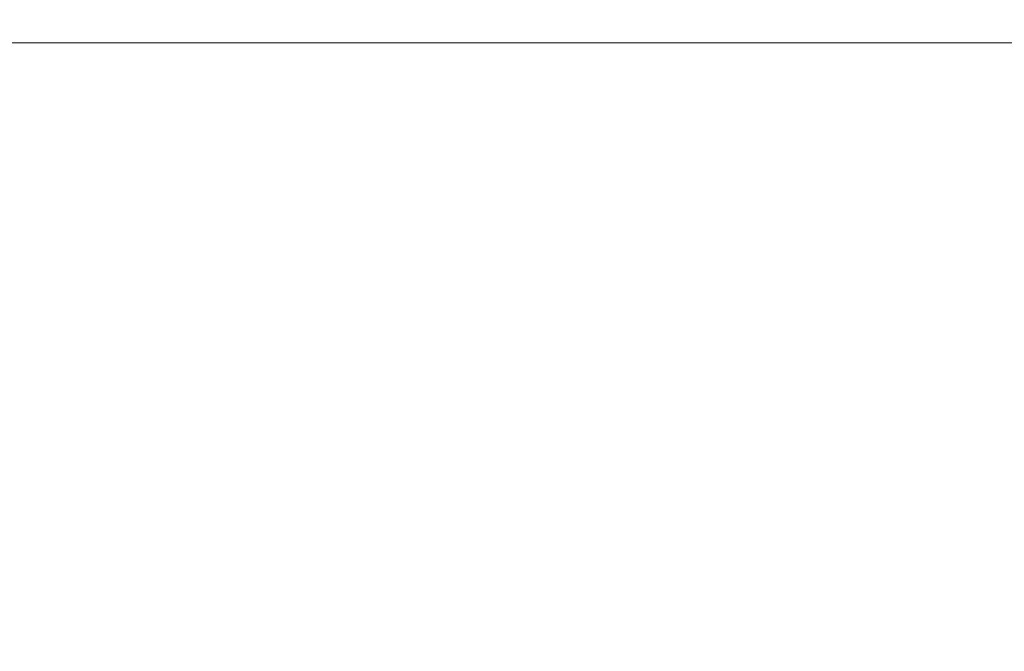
# Model space of a CAD drawing. Header units: millimetres. Extents: x -30280 to 309309, y -17460 to 4378.
# Tile 753 of 1056: x 248097 to 248627, y -13093 to -12752. Entities that reach past the tile are written whole.
import ezdxf

# ---------------------------------------------------------------- set-up
doc = ezdxf.new("R2010")
doc.units = ezdxf.units.MM
doc.header["$MEASUREMENT"] = 0
doc.linetypes.add('Wipeout_Contour', pattern=[1000, 0, -1000])
doc.layers.add('Nuevo_09_EI_Mobiliari general', color=7, linetype='Continuous')
doc.layers.add('Nuevo_09_EI_Mobiliari general_Pluma_Nº__1', color=7, linetype='Continuous', lineweight=5)

# ---------------------------------------------------------------- blocks, each defined once
blk = doc.blocks.new('Elem Sección_535_6', base_point=(235890.59, -13459.98))
at = {"color": 254, "linetype": 'Wipeout_Contour', "lineweight": 0, "ltscale": 1243412.205228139}
blk.add_wipeout([(248038.13, -12764.98), (248830.34, -12764.98), (248830.34, -12739.98), (248038.14, -12739.98), (248038.14, -12764.61)], dxfattribs=at).dxf.layer = 'Nuevo_09_EI_Mobiliari general'
at = {"color": 254, "linetype": 'Wipeout_Contour', "lineweight": 0, "ltscale": 13160558.99086357}
blk.add_wipeout([(247641.02, -13051.86), (247691.25, -13053.6), (247715.96, -13061.51), (247723.09, -13062.4), (247725.55, -13064.58), (247730.42, -13066.15), (247769.02, -13066.15), (247777.62, -13056.59), (247826.96, -13058.3), (247824.97, -13099.98), (248811.02, -13099.98), (248811.02, -12764.98), (248038.13, -12764.98), (248038.05, -12767.54), (248065.14, -12772.37), (248082.73, -12781.85), (248089.11, -12794.79), (248082.56, -12807.74), (248064.83, -12817.21), (248040.69, -12820.68), (248038.47, -12820.36), (248040.74, -12845.7), (248042.26, -12858.87), (248043.58, -12870.25), (248044.82, -12886.79), (248045.51, -12900.15), (248045.83, -12916.64), (248045.26, -12928.92), (248044.49, -12940.88), (248043.05, -12954.06), (248041.4, -12964.33), (248039.59, -12970.84), (248035.86, -12978.68), (248032.76, -12984.4), (248036.77, -13045.5), (248036.35, -13045.77), (248032.17, -13045.97), (248025.34, -13046.05), (248017.7, -13045.97), (248013.05, -13045.83), (248012.35, -13047.65), (248005.53, -13050.68), (247875.25, -13050.68), (247871.56, -13052.31), (247867.92, -13050.68), (247866.68, -13050.68), (247865.07, -13052.89), (247859.49, -13055.5), (247857.98, -13056.5), (247850.88, -13053.77), (247850.62, -13053.02), (247849.64, -13050.68), (247643.68, -13050.68)], dxfattribs=at).dxf.layer = 'Nuevo_09_EI_Mobiliari general'
at = {"layer": 'Nuevo_09_EI_Mobiliari general_Pluma_Nº__1', "color": 7, "linetype": 'Continuous', "lineweight": 5}
blk.add_line((248811.02, -12764.98), (248038.13, -12764.98), dxfattribs=at)

msp = doc.modelspace()

# ---------------------------------------------------------------- block references
at = {"layer": 'Nuevo_09_EI_Mobiliari general', "lineweight": 0}
msp.add_blockref('Elem Sección_535_6', (235890.59, -13459.98), dxfattribs=at)

doc.saveas('drawing.dxf')
